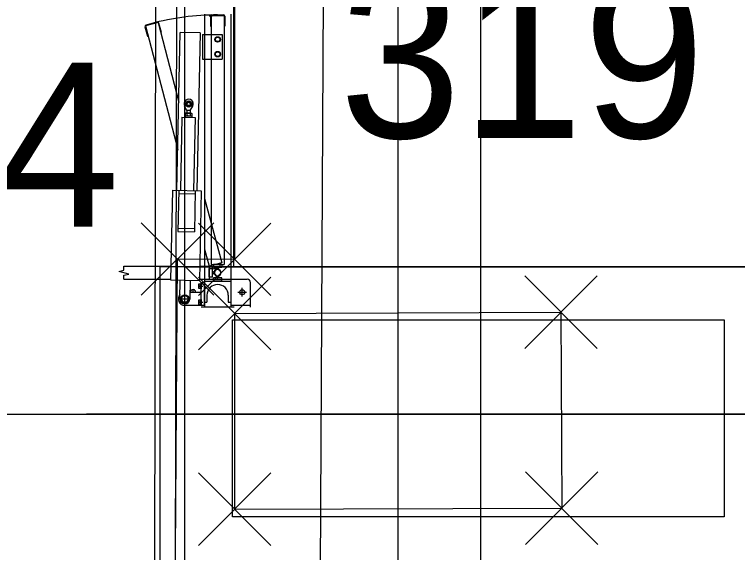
# Model space of a CAD drawing. Extents: x -264205 to -263659, y -1242401 to -1242060.
# Drawn here: x -263909.563 to -263907.356, y -1242126.304 to -1242124.663 of the extents above; entities that cross this region are included whole.
import ezdxf

# ---------------------------------------------------------------- set-up
doc = ezdxf.new("R2010")
doc.units = 0
for name, color, linetype in [('BOD_CISLO', 7, 'Continuous'), ('BOD_SYMBOL', 7, 'Continuous'), ('KFA_SO_10-1_BETONOVE_STLPY', 7, 'Continuous'), ('KFA_SO_10-1_PLACHTY', 7, 'Continuous'), ('KFA_SO_10-1_STRECHY', 7, 'Continuous'), ('KFA_SO_10-1_TRIBUNA_A_OBVOD', 7, 'Continuous'), ('OBRUBNIKY_KOMUNIKACIE_PROJEKT', 7, 'Continuous'), ('OSI_STAVBY_KFA', 7, 'Continuous'), ('SITUACIA_DSP_2D', 7, 'Continuous')]:
    doc.layers.add(name, color=color, linetype=linetype)

msp = doc.modelspace()

# ---------------------------------------------------------------- linework, layer by layer
at = {"layer": 'BOD_SYMBOL'}
for p, q in [((-263909.1755, -1242125.5195), (-263908.9545, -1242125.2985)), ((-263908.9545, -1242125.5195), (-263909.1755, -1242125.2985)), ((-263909.0015, -1242125.5205), (-263908.7805, -1242125.2995)), ((-263908.7805, -1242125.5205), (-263909.0015, -1242125.2995)), ((-263909.0015, -1242125.5205), (-263908.7805, -1242125.2995)), ((-263908.7805, -1242125.5205), (-263909.0015, -1242125.2995)), ((-263908.0055, -1242125.6815), (-263907.7845, -1242125.4605)), ((-263907.7845, -1242125.6815), (-263908.0055, -1242125.4605)), ((-263909.0015, -1242125.6855), (-263908.7805, -1242125.4645)), ((-263908.7805, -1242125.6855), (-263909.0015, -1242125.4645)), ((-263908.0035, -1242126.2795), (-263907.7825, -1242126.0585)), ((-263907.7825, -1242126.2795), (-263908.0035, -1242126.0585)), ((-263909.0015, -1242126.2825), (-263908.7805, -1242126.0615)), ((-263908.7805, -1242126.2825), (-263909.0015, -1242126.0615))]:
    msp.add_line(p, q, dxfattribs=at)
at = {"layer": 'KFA_SO_10-1_BETONOVE_STLPY'}
for p, q in [((-263908.891, -1242125.5751), (-263907.8953, -1242125.5708)), ((-263907.8953, -1242125.5708), (-263907.8926, -1242126.1687)), ((-263908.891, -1242125.5751), (-263908.891, -1242126.1721)), ((-263908.891, -1242126.1721), (-263907.8926, -1242126.1687))]:
    msp.add_line(p, q, dxfattribs=at)
at = {"layer": 'KFA_SO_10-1_PLACHTY'}
for p, q in [((-263909.144, -1242131.92), (-263909.091, -1242101.788)), ((-263909.025, -1242101.851), (-263909.077, -1242129.087)), ((-263908.514, -1242101.985), (-263908.656, -1242131.983))]:
    msp.add_line(p, q, dxfattribs=at)
at = {"layer": 'KFA_SO_10-1_STRECHY'}
msp.add_line((-263908.157, -1242227.179), (-263908.136, -1242101.59), dxfattribs=at)
at = {"layer": 'KFA_SO_10-1_TRIBUNA_A_OBVOD'}
for points in [[(-263892.034, -1242108.1), (-263908.6571, -1242101.2274), (-263908.8793, -1242101.775), (-263908.8909, -1242125.4102)], [(-263909.113, -1242132.4252), (-263909.065, -1242125.409)], [(-263908.8909, -1242125.4102), (-263909.065, -1242125.409)]]:
    msp.add_lwpolyline(points, dxfattribs=at)
at = {"layer": 'OBRUBNIKY_KOMUNIKACIE_PROJEKT'}
for p, q in [((-263909.0427, -1242132.4327), (-263909.0427, -1242101.3822)), ((-263909.0428, -1242125.4323), (-263902.3428, -1242125.4323))]:
    msp.add_line(p, q, dxfattribs=at)
at = {"layer": 'OSI_STAVBY_KFA'}
for p, q in [((-263908.3928, -1242083.2372), (-263908.3928, -1242246.7072)), ((-263917.4528, -1242125.8822), (-263905.5048, -1242125.8822)), ((-263917.4528, -1242125.8822), (-263905.5048, -1242125.8822)), ((-263792.6528, -1242125.8822), (-263909.3428, -1242125.8822))]:
    msp.add_line(p, q, dxfattribs=at)
at = {"layer": 'SITUACIA_DSP_2D'}
for p, q in [((-263909.0428, -1242132.4327), (-263909.0428, -1242101.3822)), ((-263908.8928, -1242125.4322), (-263908.8928, -1242101.7691)), ((-263908.9827, -1242124.6617), (-263908.9827, -1242125.5562)), ((-263908.9597, -1242124.6685), (-263908.9687, -1242124.6685)), ((-263908.9647, -1242124.6687), (-263908.9647, -1242124.6987)), ((-263908.9627, -1242124.6667), (-263908.9627, -1242125.4252)), ((-263908.9627, -1242124.6667), (-263908.9227, -1242124.6667)), ((-263908.9607, -1242124.6647), (-263908.9247, -1242124.6647)), ((-263908.9227, -1242124.6667), (-263908.9227, -1242125.4252)), ((-263908.9207, -1242124.6687), (-263908.9207, -1242124.6987)), ((-263908.9027, -1242124.6617), (-263908.9027, -1242125.5562)), ((-263909.1244, -1242124.6878), (-263909.163, -1242124.6981)), ((-263909.1268, -1242124.6864), (-263909.1616, -1242124.6957)), ((-263909.1244, -1242124.6878), (-263909.0613, -1242124.9309)), ((-263909.1142, -1242124.7182), (-263909.1219, -1242124.6892)), ((-263908.9657, -1242124.6837), (-263908.9627, -1242124.6837)), ((-263909.1644, -1242124.7006), (-263909.1567, -1242124.7296)), ((-263909.163, -1242124.6981), (-263909.0642, -1242125.0747)), ((-263908.9647, -1242124.6987), (-263908.9627, -1242124.6987)), ((-263908.9227, -1242124.6987), (-263908.9207, -1242124.6987)), ((-263909.1567, -1242124.7296), (-263909.1547, -1242124.729)), ((-263909.1161, -1242124.7187), (-263909.1142, -1242124.7182)), ((-263909.0667, -1242125.1991), (-263909.0571, -1242124.7182)), ((-263908.9961, -1242124.7194), (-263909.0571, -1242124.7182)), ((-263908.9961, -1242124.7194), (-263909.0057, -1242125.2003)), ((-263908.9887, -1242124.7242), (-263908.9827, -1242124.7242)), ((-263908.9887, -1242124.7242), (-263908.9887, -1242124.7992)), ((-263908.9827, -1242124.7242), (-263908.9287, -1242124.7242)), ((-263908.9495, -1242124.7352), (-263908.9427, -1242124.7313)), ((-263908.9427, -1242124.7313), (-263908.9359, -1242124.7352)), ((-263908.9287, -1242124.7242), (-263908.9287, -1242124.7992)), ((-263908.9495, -1242124.7431), (-263908.9495, -1242124.7352)), ((-263908.9427, -1242124.747), (-263908.9495, -1242124.7431)), ((-263908.9359, -1242124.7431), (-263908.9427, -1242124.747)), ((-263908.9359, -1242124.7352), (-263908.9359, -1242124.7431)), ((-263908.9495, -1242124.7802), (-263908.9427, -1242124.7763)), ((-263908.9427, -1242124.7763), (-263908.9359, -1242124.7802)), ((-263908.9887, -1242124.7992), (-263908.9827, -1242124.7992)), ((-263908.9827, -1242124.7992), (-263908.9287, -1242124.7992)), ((-263908.9495, -1242124.7881), (-263908.9495, -1242124.7802)), ((-263908.9427, -1242124.792), (-263908.9495, -1242124.7881)), ((-263908.9359, -1242124.7881), (-263908.9427, -1242124.792)), ((-263908.9359, -1242124.7802), (-263908.9359, -1242124.7881)), ((-263909.0363, -1242124.9557), (-263909.0433, -1242124.9423)), ((-263909.0363, -1242124.9557), (-263909.0365, -1242124.9638)), ((-263909.0263, -1242124.9559), (-263909.0363, -1242124.9557)), ((-263909.0263, -1242124.9559), (-263909.0188, -1242124.9428)), ((-263909.0517, -1242124.9765), (-263909.0562, -1242125.1993)), ((-263909.0517, -1242124.9765), (-263909.0117, -1242124.9773)), ((-263909.0416, -1242124.9717), (-263909.0417, -1242124.9767)), ((-263909.0416, -1242124.9717), (-263909.0216, -1242124.9721)), ((-263909.0413, -1242124.9645), (-263909.0414, -1242124.971)), ((-263909.0401, -1242124.9718), (-263909.0414, -1242124.971)), ((-263909.04, -1242124.9638), (-263909.0413, -1242124.9645)), ((-263909.0401, -1242124.9718), (-263909.0231, -1242124.9721)), ((-263909.04, -1242124.9638), (-263909.023, -1242124.9641)), ((-263909.0364, -1242124.9646), (-263909.0365, -1242124.9711)), ((-263909.0266, -1242124.9648), (-263909.0267, -1242124.9713)), ((-263909.0263, -1242124.9559), (-263909.0265, -1242124.964)), ((-263909.0231, -1242124.9721), (-263909.0218, -1242124.9714)), ((-263909.023, -1242124.9641), (-263909.0217, -1242124.9649)), ((-263909.0217, -1242124.9649), (-263909.0218, -1242124.9714)), ((-263909.0216, -1242124.9721), (-263909.0217, -1242124.9771)), ((-263909.0117, -1242124.9773), (-263909.0162, -1242125.2001)), ((-263909.0851, -1242125.4738), (-263909.0796, -1242125.1989)), ((-263909.0796, -1242125.1989), (-263908.9927, -1242125.2006)), ((-263909.0612, -1242125.1992), (-263909.0637, -1242125.3253)), ((-263909.0614, -1242125.2092), (-263909.0114, -1242125.2102)), ((-263909.0112, -1242125.2002), (-263909.0137, -1242125.3263)), ((-263908.9927, -1242125.2006), (-263908.9981, -1242125.4755)), ((-263908.9827, -1242125.2241), (-263908.93, -1242125.4209)), ((-263909.0637, -1242125.3253), (-263909.0137, -1242125.3263)), ((-263909.0635, -1242125.3153), (-263909.0135, -1242125.3163)), ((-263908.9827, -1242125.3787), (-263908.9687, -1242125.4312)), ((-263909.2284, -1242125.4307), (-263909.0843, -1242125.4307)), ((-263909.2284, -1242125.4426), (-263909.2284, -1242125.4307)), ((-263909.1178, -1242132.4322), (-263909.1178, -1242125.4322)), ((-263909.1178, -1242125.4322), (-263896.7678, -1242125.4322)), ((-263909.0428, -1242125.4322), (-263902.3428, -1242125.4322)), ((-263908.9972, -1242125.4307), (-263908.9682, -1242125.4307)), ((-263908.93, -1242125.4209), (-263908.9687, -1242125.4312)), ((-263908.9682, -1242125.4307), (-263908.9682, -1242125.4707)), ((-263908.9682, -1242125.4632), (-263908.9682, -1242125.4382)), ((-263908.9682, -1242125.4382), (-263908.9582, -1242125.4382)), ((-263908.9627, -1242125.4252), (-263908.9227, -1242125.4252)), ((-263908.9614, -1242125.4293), (-263908.9588, -1242125.4389)), ((-263908.9588, -1242125.4389), (-263908.9347, -1242125.4325)), ((-263908.9582, -1242125.4632), (-263908.9582, -1242125.4382)), ((-263908.9552, -1242125.4252), (-263908.9552, -1242125.4352)), ((-263908.9302, -1242125.4252), (-263908.9552, -1242125.4252)), ((-263908.9302, -1242125.4352), (-263908.9552, -1242125.4352)), ((-263908.9521, -1242125.447), (-263908.9477, -1242125.436)), ((-263908.9437, -1242125.4352), (-263908.9508, -1242125.4447)), ((-263908.9477, -1242125.436), (-263908.9458, -1242125.4354)), ((-263908.9458, -1242125.4354), (-263908.9365, -1242125.4429)), ((-263908.9417, -1242125.4352), (-263908.9437, -1242125.4352)), ((-263908.9347, -1242125.4447), (-263908.9417, -1242125.4352)), ((-263908.9373, -1242125.4228), (-263908.9347, -1242125.4325)), ((-263908.9302, -1242125.4252), (-263908.9302, -1242125.4352)), ((-263909.2434, -1242125.4466), (-263909.2284, -1242125.4426)), ((-263909.2134, -1242125.4547), (-263909.2434, -1242125.4466)), ((-263909.2284, -1242125.4587), (-263909.2134, -1242125.4547)), ((-263909.2284, -1242125.4707), (-263909.2284, -1242125.4587)), ((-263908.9682, -1242125.4632), (-263908.9582, -1242125.4632)), ((-263908.9582, -1242125.4497), (-263908.9487, -1242125.4426)), ((-263908.9582, -1242125.4517), (-263908.9582, -1242125.4497)), ((-263908.9487, -1242125.4587), (-263908.9582, -1242125.4517)), ((-263908.9508, -1242125.4566), (-263908.9437, -1242125.4662)), ((-263908.9417, -1242125.4662), (-263908.9347, -1242125.4566)), ((-263909.2284, -1242125.4707), (-263909.0851, -1242125.4707)), ((-263908.9981, -1242125.4755), (-263909.0851, -1242125.4738)), ((-263909.0577, -1242125.5304), (-263909.0566, -1242125.4744)), ((-263909.0266, -1242125.475), (-263909.0277, -1242125.531)), ((-263909, -1242125.4985), (-263909, -1242125.4849)), ((-263909, -1242125.4849), (-263908.9945, -1242125.4849)), ((-263908.998, -1242125.4702), (-263908.9827, -1242125.4702)), ((-263908.998, -1242125.4707), (-263908.9682, -1242125.4707)), ((-263908.9945, -1242125.4833), (-263908.9945, -1242125.5001)), ((-263908.9945, -1242125.4833), (-263908.9927, -1242125.4833)), ((-263908.9945, -1242125.4849), (-263908.9945, -1242125.4985)), ((-263908.9827, -1242125.4812), (-263908.9927, -1242125.4812)), ((-263908.9927, -1242125.5512), (-263908.9927, -1242125.4812)), ((-263908.9927, -1242125.4833), (-263908.9927, -1242125.5001)), ((-263908.9827, -1242125.4702), (-263908.9027, -1242125.4702)), ((-263908.9827, -1242125.4762), (-263908.9027, -1242125.4762)), ((-263908.9827, -1242125.5512), (-263908.9827, -1242125.4812)), ((-263908.9552, -1242125.4762), (-263908.9552, -1242125.4662)), ((-263908.9302, -1242125.4662), (-263908.9552, -1242125.4662)), ((-263908.9302, -1242125.4762), (-263908.9552, -1242125.4762)), ((-263908.9437, -1242125.4662), (-263908.9417, -1242125.4662)), ((-263908.9302, -1242125.4762), (-263908.9302, -1242125.4662)), ((-263908.9027, -1242125.4702), (-263908.8527, -1242125.4702)), ((-263908.8427, -1242125.5562), (-263908.8427, -1242125.4802)), ((-263909.0177, -1242125.5107), (-263909.0177, -1242125.5006)), ((-263909.0026, -1242125.4917), (-263908.9882, -1242125.4917)), ((-263908.9945, -1242125.4985), (-263909, -1242125.4985)), ((-263908.9945, -1242125.4917), (-263908.9991, -1242125.4917)), ((-263908.9945, -1242125.5001), (-263908.9927, -1242125.5001)), ((-263908.8677, -1242125.5232), (-263908.8677, -1242125.4972)), ((-263909.0486, -1242125.5205), (-263909.0545, -1242125.5307)), ((-263909.0369, -1242125.5205), (-263909.0486, -1242125.5205)), ((-263909.0427, -1242125.5463), (-263909.0427, -1242125.5151)), ((-263909.031, -1242125.5307), (-263909.0369, -1242125.5205)), ((-263909.0273, -1242125.5102), (-263909.0082, -1242125.5102)), ((-263908.9927, -1242125.5107), (-263909.0273, -1242125.5107)), ((-263908.9752, -1242125.5192), (-263908.9752, -1242125.5402)), ((-263908.9102, -1242125.5192), (-263908.9102, -1242125.5402)), ((-263908.8807, -1242125.5102), (-263908.8547, -1242125.5102)), ((-263909.0583, -1242125.5307), (-263909.0271, -1242125.5307)), ((-263909.0545, -1242125.5307), (-263909.0486, -1242125.5409)), ((-263909.0486, -1242125.5409), (-263909.0369, -1242125.5409)), ((-263908.9927, -1242125.5507), (-263909.0427, -1242125.5507)), ((-263909.0369, -1242125.5409), (-263909.031, -1242125.5307)), ((-263909.0026, -1242125.5407), (-263908.9882, -1242125.5407)), ((-263909, -1242125.5475), (-263909, -1242125.5339)), ((-263909, -1242125.5339), (-263908.9945, -1242125.5339)), ((-263908.9945, -1242125.5475), (-263909, -1242125.5475)), ((-263908.9945, -1242125.5407), (-263908.9991, -1242125.5407)), ((-263908.9945, -1242125.5323), (-263908.9945, -1242125.5491)), ((-263908.9945, -1242125.5323), (-263908.9927, -1242125.5323)), ((-263908.9945, -1242125.5339), (-263908.9945, -1242125.5475)), ((-263908.9945, -1242125.5491), (-263908.9927, -1242125.5491)), ((-263908.9927, -1242125.5323), (-263908.9927, -1242125.5491)), ((-263908.9827, -1242125.5512), (-263908.9927, -1242125.5512)), ((-263908.9827, -1242125.5402), (-263908.9752, -1242125.5402)), ((-263908.9102, -1242125.5402), (-263908.9027, -1242125.5402)), ((-263908.9027, -1242125.5502), (-263908.8427, -1242125.5502)), ((-263908.8927, -1242125.5562), (-263908.9927, -1242125.5562)), ((-263908.8977, -1242126.1948), (-263908.8977, -1242125.5948)), ((-263908.8977, -1242125.5948), (-263907.3977, -1242125.5948)), ((-263907.3977, -1242125.5948), (-263907.3977, -1242126.1948)), ((-263907.3977, -1242126.1948), (-263908.8977, -1242126.1948))]:
    msp.add_line(p, q, dxfattribs=at)
for centre, radius in [((-263908.9427, -1242124.7392), 0.0084), ((-263908.9427, -1242124.7392), 0.0068), ((-263908.9427, -1242124.7842), 0.0084), ((-263908.9427, -1242124.7842), 0.0068), ((-263909.0309, -1242124.9358), 0.00952), ((-263909.0309, -1242124.9358), 0.00645), ((-263909.0309, -1242124.9358), 0.005), ((-263908.8677, -1242125.5102), 0.008), ((-263909.0427, -1242125.5307), 0.0126), ((-263909.0427, -1242125.5307), 0.0102)]:
    msp.add_circle(centre, radius, dxfattribs=at)
for centre, radius, start, end in [((-263908.9427, -1242125.4507), 0.7862, 90, 105), ((-263908.9607, -1242124.6687), 0.004, 90, 180), ((-263908.9247, -1242124.6687), 0.004, 0, 90), ((-263909.1258, -1242124.6902), 0.004, 15, 105), ((-263909.1606, -1242124.6995), 0.004, 105, 195), ((-263909.0309, -1242124.9358), 0.014, 330.1229, 207.5971), ((-263909.0389, -1242124.9675), 0.00432, 234.2666, 303.4534), ((-263909.0389, -1242124.9681), 0.00432, 54.2666, 123.4534), ((-263909.0365, -1242124.9711), 0.0001, 358.86, 68.0468), ((-263909.0313, -1242124.9558), 0.0161, 251.1601, 286.5599), ((-263909.0318, -1242124.9801), 0.0161, 71.1601, 106.5599), ((-263909.0364, -1242124.9646), 0.0001, 289.6732, 358.86), ((-263909.0242, -1242124.9678), 0.00432, 234.2666, 303.4534), ((-263909.0242, -1242124.9684), 0.00432, 54.2666, 123.4534), ((-263908.9427, -1242125.4507), 0.01, 323.6139, 216.3861), ((-263908.9427, -1242125.4507), 0.01, 233.6139, 126.3861), ((-263908.9427, -1242125.4507), 0.01, 158.6139, 51.3861), ((-263908.9427, -1242125.4507), 0.01, 143.6139, 36.3861), ((-263908.9932, -1242125.4883), 0.0068, 150, 210), ((-263908.8527, -1242125.4802), 0.01, 0, 90), ((-263909.0177, -1242125.5102), 0.008, 356.4167, 183.5833), ((-263908.9932, -1242125.4951), 0.0068, 150, 210), ((-263908.9427, -1242125.5192), 0.0325, 0, 180), ((-263909.0427, -1242125.5307), 0.02, 137.4504, 270), ((-263909.0427, -1242125.5307), 0.015, 178.86, 358.86), ((-263908.9932, -1242125.5373), 0.0068, 150, 210), ((-263908.9932, -1242125.5441), 0.0068, 150, 210)]:
    msp.add_arc(centre, radius, start, end, dxfattribs=at)

# ---------------------------------------------------------------- texts
at = {"layer": 'BOD_CISLO'}
for s, p in [('319', (-263908.5715, -1242125.0395)), ('314', (-263910.3564, -1242125.3098))]:
    msp.add_text(s, height=0.5, dxfattribs=at).set_placement(p)

doc.saveas('drawing.dxf')
